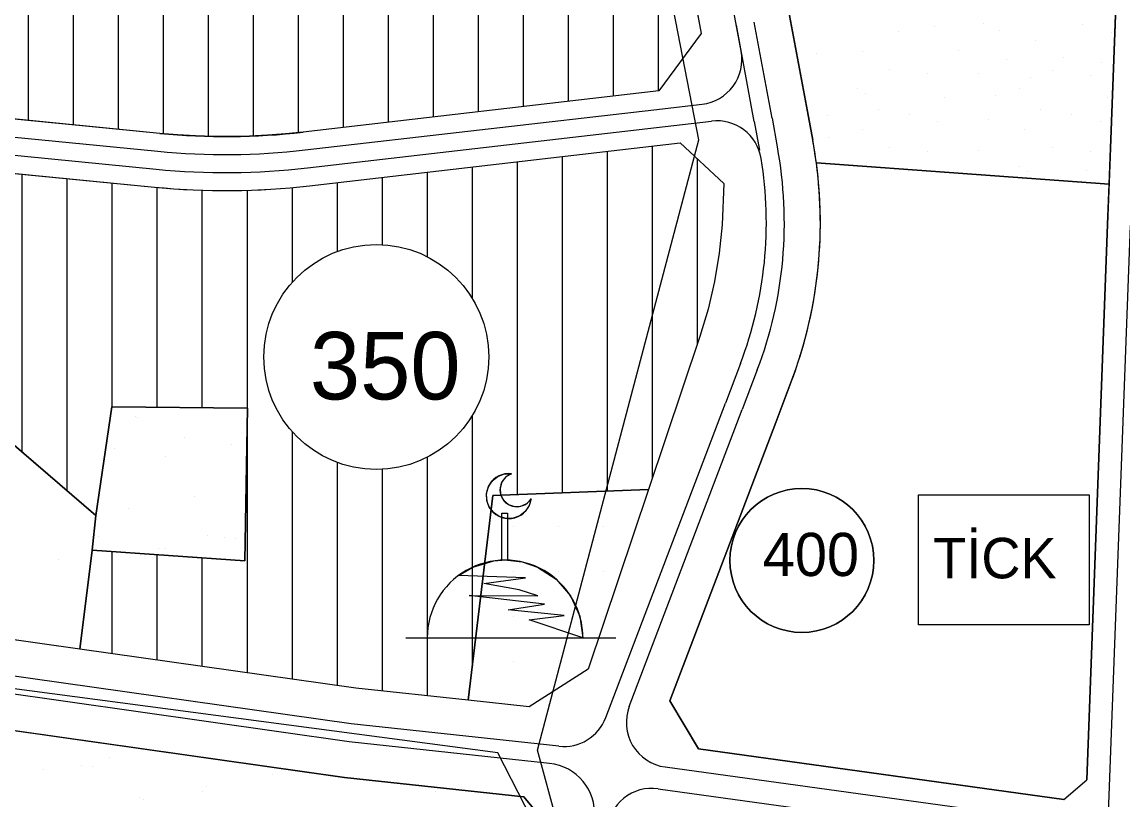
# Model space of a CAD drawing. Extents: x 419109 to 421295, y 4452223 to 4457798.
# Drawn here: x 419674.5 to 419919.1, y 4452343.4 to 4452516.3 of the extents above; entities that cross this region are included whole.
import ezdxf

# ---------------------------------------------------------------- set-up
doc = ezdxf.new("R2010")
doc.units = 0
for name, color, linetype in [('ADA', 7, 'Continuous'), ('ADAKENARI', 7, 'Continuous'), ('Default', 7, 'Continuous'), ('KALDIRIM', 7, 'Continuous'), ('LJ_SEMBOL', 7, 'Continuous'), ('PL_AYA_PARK_DINLENME', 7, 'Continuous'), ('PL_AYA_REKREASYON_AL', 7, 'Continuous'), ('PL_KON_MEV_350', 7, 'Continuous'), ('PL_REKRASYON', 7, 'Continuous'), ('PL_SAY_DINI_TESIS', 7, 'Continuous'), ('PL_SAY_ORTAOGRETIM', 7, 'Continuous'), ('PL_TİCK', 7, 'Continuous'), ('SM_DAIRE', 7, 'Continuous'), ('SM_TAKS', 7, 'Continuous'), ('SN_KENTSEL_DONUSUM', 7, 'Continuous'), ('SN_KULTUR_REKREASYON', 7, 'Continuous'), ('TR_DINITESIS', 7, 'Continuous'), ('TR_ORTAEGITIM', 7, 'Continuous'), ('TR_ORTAYOGUNKONUT', 7, 'Continuous'), ('TR_PARKALANI', 7, 'Continuous'), ('TR_TİCK', 7, 'Continuous')]:
    doc.layers.add(name, color=color, linetype=linetype)

# ---------------------------------------------------------------- blocks, each defined once
blk = doc.blocks.new('POINT_DISPLAY')
at = {"layer": 'Default'}
blk.add_line((0, 0), (0, 0), dxfattribs=at)

msp = doc.modelspace()

# ---------------------------------------------------------------- linework, layer by layer
at = {"layer": 'ADA'}
for p, q in [((419918.1, 4452535.3), (419916.35, 4452488.3)), ((419916.35, 4452488.3), (419915.72, 4452471.31)), ((419851.01, 4452485.03), (419916.06, 4452480.31)), ((419915.72, 4452471.31), (419911.13, 4452347.86)), ((419659.39, 4452433.76), (419690.95, 4452406.62)), ((419690.95, 4452406.62), (419694.49, 4452430.81)), ((419694.49, 4452430.81), (419724.58, 4452430.52)), ((419724.58, 4452430.52), (419723.99, 4452396.59)), ((419779.16, 4452411.05), (419773.67, 4452365.56)), ((419813.74, 4452412.42), (419779.16, 4452411.05)), ((419690.95, 4452406.62), (419690.07, 4452398.95)), ((419690.07, 4452398.95), (419687.36, 4452376.95)), ((419723.99, 4452396.59), (419690.07, 4452398.95)), ((419905.99, 4452343.55), (419911.13, 4452347.86))]:
    msp.add_line(p, q, dxfattribs=at)
at = {"layer": 'ADAKENARI'}
for p, q in [((419803.37, 4452632.24), (419825.44, 4452513.75)), ((419849.02, 4452496.4), (419845.04, 4452517.78)), ((419825.44, 4452513.75), (419816.02, 4452500.98)), ((419816.02, 4452500.98), (419737, 4452491.84)), ((419850.21, 4452490.03), (419849.02, 4452496.4)), ((419705.11, 4452491.56), (419667.93, 4452495.21)), ((419738.38, 4452479.92), (419820.72, 4452489.45)), ((419820.72, 4452489.45), (419830.45, 4452480.44)), ((419624.88, 4452487.37), (419703.94, 4452479.62)), ((419830.45, 4452480.44), (419830.1, 4452471.25)), ((419830.1, 4452471.25), (419829.45, 4452464.93)), ((419829.45, 4452464.93), (419828.41, 4452458.67)), ((419828.41, 4452458.67), (419826.97, 4452452.48)), ((419826.97, 4452452.48), (419825.14, 4452446.4)), ((419825.14, 4452446.4), (419813.74, 4452412.42)), ((419842.02, 4452427.34), (419845.37, 4452436.17)), ((419818.49, 4452365.48), (419842.02, 4452427.34)), ((419813.74, 4452412.42), (419800.34, 4452372.5)), ((419687.36, 4452376.95), (419562.66, 4452394.61)), ((419457, 4452389.37), (419746.18, 4452348.42)), ((419748.66, 4452368.27), (419687.36, 4452376.95)), ((419800.34, 4452372.5), (419787.21, 4452364.1)), ((419773.67, 4452365.56), (419748.66, 4452368.27)), ((419787.21, 4452364.1), (419773.67, 4452365.56)), ((419824.84, 4452354.76), (419818.49, 4452365.48)), ((419905.99, 4452343.55), (419824.84, 4452354.76)), ((419746.18, 4452348.42), (419786.03, 4452344.11)), ((419786.03, 4452344.11), (419795.23, 4452333.06))]:
    msp.add_line(p, q, dxfattribs=at)
for centre, radius, start, end in [((419719.76, 4452640.85), 150, 264.3975, 276.6006), ((419751.9, 4452471.71), 100, 339.1791, 10.5552), ((419719.76, 4452640.85), 162, 264.3975, 276.6006)]:
    msp.add_arc(centre, radius, start, end, dxfattribs=at)
at = {"layer": 'KALDIRIM'}
for p, q in [((419834.31, 4452509.83), (419822.68, 4452572.26)), ((419841.16, 4452494.93), (419837.17, 4452516.31)), ((419837.22, 4452494.2), (419833.24, 4452515.58)), ((419604.77, 4452497.39), (419704.72, 4452487.58)), ((419737.46, 4452487.87), (419814.9, 4452496.83)), ((419814.9, 4452496.83), (419825.63, 4452498.07)), ((419819.32, 4452493.31), (419827.72, 4452494.28)), ((419837.22, 4452494.2), (419838.41, 4452487.83)), ((419841.16, 4452494.93), (419842.34, 4452488.56)), ((419604.13, 4452493.43), (419704.33, 4452483.6)), ((419737.92, 4452483.89), (419819.32, 4452493.31)), ((419920.72, 4452471.12), (419915.86, 4452340.47)), ((419834.15, 4452440.43), (419830.8, 4452431.61)), ((419837.89, 4452439.01), (419834.54, 4452430.19)), ((419804.22, 4452361.72), (419830.8, 4452431.61)), ((419809.44, 4452364.2), (419834.54, 4452430.19)), ((419747.67, 4452360.33), (419552.86, 4452387.92)), ((419747.18, 4452356.36), (419552.01, 4452384)), ((419793.8, 4452355.34), (419747.67, 4452360.33)), ((419791.74, 4452351.54), (419747.18, 4452356.36)), ((419912.45, 4452337.61), (419817.42, 4452350.74)), ((419815.87, 4452345.91), (419883.96, 4452336.5))]:
    msp.add_line(p, q, dxfattribs=at)
for centre, radius, start, end in [((419824.48, 4452508), 10, 276.6006, 10.5552), ((419828.87, 4452484.35), 10, 9.3255, 96.6006), ((419719.76, 4452640.85), 154, 264.3975, 276.6006), ((419751.9, 4452471.71), 92, 339.1791, 10.5552), ((419719.76, 4452640.85), 158, 264.3975, 276.6006), ((419751.9, 4452471.71), 88, 339.1791, 9.3255), ((419818.79, 4452360.65), 10, 159.1791, 262.1303), ((419794.88, 4452365.28), 10, 263.8192, 339.1791), ((419790.53, 4452340.37), 11.23, 355.7219, 83.8192), ((419814.5, 4452336), 10, 82.1301, 175.7219)]:
    msp.add_arc(centre, radius, start, end, dxfattribs=at)
at = {"layer": 'LJ_SEMBOL'}
msp.add_line((419806.46, 4452379.41), (419759.8, 4452379.4), dxfattribs=at)
for points in [[(419787.63, 4452410.37), (419787.21, 4452408.86), (419786.34, 4452407.56), (419785.11, 4452406.59), (419783.64, 4452406.04), (419782.07, 4452405.98), (419780.57, 4452406.41), (419779.27, 4452407.29), (419778.3, 4452408.52), (419777.76, 4452409.99), (419777.71, 4452411.56), (419778.14, 4452413.06), (419779.01, 4452414.36), (419780.25, 4452415.33), (419781.72, 4452415.86), (419783.29, 4452415.91), (419782.04, 4452415.22), (419781.14, 4452414.1), (419780.72, 4452412.73), (419780.84, 4452411.3), (419781.5, 4452410.03), (419782.58, 4452409.09), (419783.93, 4452408.63), (419785.36, 4452408.71), (419786.66, 4452409.32)], [(419873.7, 4452411.25), (419911.63, 4452411.25), (419911.63, 4452382.31), (419873.7, 4452382.31)], [(419799.15, 4452379.42), (419787.17, 4452383.47), (419794.96, 4452384.39), (419782.52, 4452385.7), (419790.61, 4452386.95), (419773.86, 4452388.84), (419789.12, 4452388.76), (419784.95, 4452390.08), (419777.16, 4452391.52), (419786.39, 4452392.76), (419771.5, 4452393.29), (419774.66, 4452395.16), (419779.38, 4452396.55), (419781.13, 4452396.71), (419781.13, 4452407.13), (419782.38, 4452407.13), (419782.38, 4452396.72), (419785.62, 4452396.31), (419789.04, 4452395.16), (419793.18, 4452392.5), (419796.41, 4452388.77), (419798.45, 4452384.29)]]:
    msp.add_lwpolyline(points, close=True, dxfattribs=at)
for centre, radius, start, end in [((419782.67, 4452410.95), 5, 82.8556, 353.3219), ((419784.45, 4452412.34), 3.75, 107.9671, 328.2104), ((419781.85, 4452379.42), 17.31, 359.967, 180)]:
    msp.add_arc(centre, radius, start, end, dxfattribs=at)
at = {"layer": 'PL_AYA_PARK_DINLENME'}
msp.add_lwpolyline([(419694.49, 4452430.81), (419724.58, 4452430.52), (419723.99, 4452396.59), (419690.07, 4452398.95), (419690.95, 4452406.62)], close=True, dxfattribs=at)
at = {"layer": 'PL_AYA_REKREASYON_AL'}
msp.add_lwpolyline([(419778.1, 4452238.71), (419792.02, 4452290.13), (419795.23, 4452333.06), (419786.03, 4452344.11), (419746.18, 4452348.42), (419457, 4452389.37), (419184.15, 4452521.78), (419179.03, 4452524.04), (419173.77, 4452525.94), (419168.38, 4452527.45), (419162.9, 4452528.58), (419157.35, 4452529.32), (419151.77, 4452529.66), (419146.17, 4452529.6), (419140.59, 4452529.15), (419135.06, 4452528.3), (419129.61, 4452527.06), (419124.25, 4452525.44), (419119.02, 4452523.44), (419113.95, 4452521.08), (419111.65, 4452519.8)], dxfattribs=at)
at = {"layer": 'PL_KON_MEV_350'}
for points in [[(419626.74, 4452617.16), (419747.04, 4452648.37), (419747.04, 4452635.42), (419803.37, 4452632.24), (419825.44, 4452513.75), (419816.02, 4452500.98), (419737, 4452491.84), (419733.03, 4452491.43), (419729.05, 4452491.13), (419725.06, 4452490.94), (419721.06, 4452490.85), (419717.07, 4452490.87), (419713.08, 4452490.99), (419709.09, 4452491.22), (419705.11, 4452491.56), (419667.93, 4452495.21)], [(419624.88, 4452487.37), (419703.94, 4452479.62), (419708.24, 4452479.26), (419712.55, 4452479.01), (419716.86, 4452478.87), (419721.17, 4452478.85), (419725.48, 4452478.95), (419729.79, 4452479.16), (419734.09, 4452479.48), (419738.38, 4452479.92), (419820.72, 4452489.45), (419830.45, 4452480.44), (419830.1, 4452471.25), (419829.45, 4452464.93), (419828.41, 4452458.67), (419826.97, 4452452.48), (419825.14, 4452446.4), (419813.74, 4452412.42), (419779.16, 4452411.05), (419773.67, 4452365.56), (419748.66, 4452368.27), (419687.36, 4452376.95), (419690.07, 4452398.95), (419723.99, 4452396.59), (419724.58, 4452430.52), (419694.49, 4452430.81), (419690.95, 4452406.62), (419659.39, 4452433.76)]]:
    msp.add_lwpolyline(points, dxfattribs=at)
at = {"layer": 'PL_REKRASYON'}
msp.add_lwpolyline([(419851.01, 4452485.03), (419916.06, 4452480.31), (419916.35, 4452488.3), (419917.53, 4452519.8), (419843.66, 4452525.17), (419845.04, 4452517.78), (419849.02, 4452496.4), (419850.21, 4452490.03)], dxfattribs=at)
msp.add_arc((419751.9, 4452471.71), 100, 7.6529, 10.5552, dxfattribs=at)
at = {"layer": 'PL_SAY_DINI_TESIS'}
msp.add_lwpolyline([(419813.74, 4452412.42), (419800.34, 4452372.5), (419787.21, 4452364.1), (419773.67, 4452365.56), (419779.16, 4452411.05)], close=True, dxfattribs=at)
at = {"layer": 'PL_SAY_ORTAOGRETIM'}
msp.add_lwpolyline([(419659.39, 4452433.76), (419690.95, 4452406.62), (419690.07, 4452398.95), (419687.36, 4452376.95), (419562.66, 4452394.61), (419567.66, 4452443.95), (419624.58, 4452438.19)], close=True, dxfattribs=at)
at = {"layer": 'PL_TİCK'}
msp.add_lwpolyline([(419845.37, 4452436.17), (419842.02, 4452427.34), (419818.49, 4452365.48), (419824.84, 4452354.76), (419905.99, 4452343.55), (419911.13, 4452347.86), (419915.72, 4452471.31), (419916.06, 4452480.31), (419851.01, 4452485.03)], dxfattribs=at)
msp.add_arc((419751.9, 4452471.71), 100, 339.1791, 7.6529, dxfattribs=at)
at = {"layer": 'SM_DAIRE'}
msp.add_circle((419753.23, 4452441.87), 25, dxfattribs=at)
at = {"layer": 'SM_TAKS'}
msp.add_circle((419847.79, 4452396.64), 15.99, dxfattribs=at)
at = {"layer": 'SN_KENTSEL_DONUSUM'}
for p, q in [((419824.92, 4452490.13), (419784.01, 4452700.41)), ((419789.03, 4452354.49), (419824.92, 4452490.13)), ((419801.95, 4452307.13), (419789.03, 4452354.49))]:
    msp.add_line(p, q, dxfattribs=at)
at = {"layer": 'SN_KULTUR_REKREASYON'}
msp.add_lwpolyline([(419792.68, 4452238.55), (419810.25, 4452295.39), (419780.25, 4452353.89), (419451.75, 4452397.39), (419148.75, 4452551.89), (419111.79, 4452532.88)], dxfattribs=at)
at = {"layer": 'TR_ORTAYOGUNKONUT'}
for p, q in [((419745.95, 4452492.88), (419745.95, 4452648.09)), ((419705.95, 4452491.49), (419705.95, 4452637.71)), ((419695.95, 4452492.46), (419695.95, 4452635.12)), ((419755.95, 4452494.03), (419755.95, 4452634.91)), ((419765.95, 4452495.19), (419765.95, 4452634.35)), ((419775.95, 4452496.35), (419775.95, 4452633.78)), ((419785.95, 4452497.5), (419785.95, 4452633.22)), ((419685.95, 4452493.44), (419685.95, 4452632.52)), ((419795.95, 4452498.66), (419795.95, 4452632.65)), ((419805.95, 4452499.82), (419805.95, 4452618.36)), ((419815.95, 4452500.98), (419815.95, 4452564.69)), ((419715.95, 4452490.9), (419715.95, 4452541.02)), ((419725.95, 4452490.98), (419725.95, 4452541.15)), ((419735.95, 4452491.73), (419735.95, 4452541.28)), ((419675.95, 4452494.42), (419675.95, 4452539.35)), ((419794.58, 4452411.66), (419794.58, 4452486.42)), ((419804.58, 4452412.06), (419804.58, 4452487.58)), ((419814.58, 4452414.92), (419814.58, 4452488.74)), ((419774.58, 4452454.89), (419774.58, 4452484.11)), ((419784.58, 4452411.26), (419784.58, 4452485.26)), ((419824.58, 4452444.71), (419824.58, 4452485.88)), ((419674.58, 4452420.7), (419674.58, 4452482.5)), ((419684.58, 4452412.11), (419684.58, 4452481.52)), ((419754.58, 4452466.84), (419754.58, 4452481.79)), ((419764.58, 4452464.15), (419764.58, 4452482.95)), ((419694.58, 4452430.81), (419694.58, 4452480.54)), ((419704.58, 4452430.72), (419704.58, 4452479.57)), ((419734.58, 4452458.52), (419734.58, 4452479.53)), ((419744.58, 4452465.33), (419744.58, 4452480.64)), ((419714.58, 4452430.62), (419714.58, 4452478.94)), ((419724.58, 4452430.52), (419724.58, 4452478.93)), ((419724.58, 4452371.68), (419724.58, 4452430.27)), ((419774.58, 4452373.07), (419774.58, 4452428.86)), ((419734.58, 4452370.27), (419734.58, 4452425.23)), ((419744.58, 4452368.85), (419744.58, 4452418.42)), ((419764.58, 4452366.55), (419764.58, 4452419.6)), ((419754.58, 4452367.63), (419754.58, 4452416.91)), ((419694.58, 4452375.93), (419694.58, 4452398.64)), ((419704.58, 4452374.51), (419704.58, 4452397.95)), ((419714.58, 4452373.1), (419714.58, 4452397.25))]:
    msp.add_line(p, q, dxfattribs=at)
at = {"layer": 'TR_TİCK'}
for points in [[(419916.06, 4452480.31), (419851.01, 4452485.03)], [(419845.37, 4452436.17), (419842.02, 4452427.34), (419818.49, 4452365.48), (419824.84, 4452354.76), (419905.99, 4452343.55), (419911.13, 4452347.86), (419915.72, 4452471.31), (419916.06, 4452480.31)], [(419873.7, 4452382.31), (419873.7, 4452411.25), (419911.63, 4452411.25), (419911.63, 4452382.31), (419873.7, 4452382.31)]]:
    msp.add_lwpolyline(points, dxfattribs=at)
for centre, radius, start, end in [((419751.9, 4452471.71), 100, 339.1791, 7.6529), ((419847.79, 4452396.64), 15.99, 0, 180), ((419847.79, 4452396.64), 15.99, 180, 0)]:
    msp.add_arc(centre, radius, start, end, dxfattribs=at)

# ---------------------------------------------------------------- block references
at = {"layer": 'TR_DINITESIS', "xscale": 0.1, "yscale": 0.10000000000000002}
for p in [(419783.67, 4452404.1), (419793.67, 4452404.1), (419803.67, 4452404.1), (419783.67, 4452394.1), (419793.67, 4452394.1), (419803.67, 4452394.1), (419783.67, 4452384.1), (419793.67, 4452384.1), (419803.67, 4452384.1), (419783.67, 4452374.1), (419793.67, 4452374.1)]:
    msp.add_blockref('POINT_DISPLAY', p, dxfattribs=at)
at = {"layer": 'TR_ORTAEGITIM', "xscale": 0.1, "yscale": 0.10000000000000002}
msp.add_blockref('POINT_DISPLAY', (419682.66, 4452396.95), dxfattribs=at)
at = {"layer": 'TR_PARKALANI', "xscale": 0.1, "yscale": 0.10000000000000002}
for p in [(419888.21, 4452515.88), (419869.18, 4452514.23), (419877.31, 4452515.39), (419891.75, 4452514.47), (419910.22, 4452515.65), (419916.57, 4452514.09), (419899.8, 4452512.26), (419851.01, 4452509.25), (419861.22, 4452509.7), (419882.59, 4452510.05), (419905.94, 4452508.39), (419893.34, 4452507.97), (419914.37, 4452507.34), (419867.36, 4452505.83), (419875.78, 4452504.78), (419887.06, 4452504.78), (419898.7, 4452504.06), (419903.46, 4452505.45), (419911.88, 4452504.4), (419860.11, 4452501.5), (419896.21, 4452501.5), (419861.86, 4452500.38), (419879.5, 4452499.52), (419890.78, 4452499.9), (419915.61, 4452499.52), (419864.73, 4452496.92), (419900.83, 4452496.92), (419853.38, 4452495.57), (419871.64, 4452495.79), (419877.98, 4452494.23), (419889.27, 4452494.61), (419907.74, 4452495.79), (419914.09, 4452494.23), (419861.22, 4452492.4), (419897.32, 4452492.4), (419853.78, 4452490.65), (419867.36, 4452488.53), (419875.78, 4452487.48), (419887.06, 4452487.86), (419903.46, 4452488.53), (419911.88, 4452487.48), (419862.18, 4452485.14), (419863.93, 4452484.02), (419896.21, 4452484.2), (419878.51, 4452483.12), (419887.06, 4452482.59), (419897.96, 4452483.08), (419910.98, 4452483.21), (419699.63, 4452428.74), (419700.27, 4452428.47), (419710.71, 4452423.91), (419695.07, 4452421.59), (419721.06, 4452422.37), (419706.29, 4452419.76), (419712.95, 4452410.78), (419698.18, 4452408.18), (419691.59, 4452401.9), (419715.72, 4452402.27), (419719.61, 4452401.8), (419722.01, 4452401.61), (419704.84, 4452399.2), (419706.37, 4452399.29), (419694.06, 4452352.85), (419679.29, 4452350.24), (419687.68, 4452351.09), (419690.16, 4452350.88), (419730.27, 4452349.08), (419714.51, 4452345.2), (419715.5, 4452346.47), (419766.47, 4452345.31), (419700.72, 4452343.87), (419701.58, 4452343.56)]:
    msp.add_blockref('POINT_DISPLAY', p, dxfattribs=at)

# ---------------------------------------------------------------- texts
at = {"layer": 'LJ_SEMBOL'}
msp.add_text('TİCK', height=9, dxfattribs=at).set_placement((419876.97, 4452392.67))
at = {"layer": 'SM_TAKS'}
for s, height, p in [('350', 15, (419738.49, 4452432.43)), ('400', 9.593, (419839.1, 4452393.19))]:
    msp.add_text(s, height=height, dxfattribs=at).set_placement(p)

doc.saveas('drawing.dxf')
